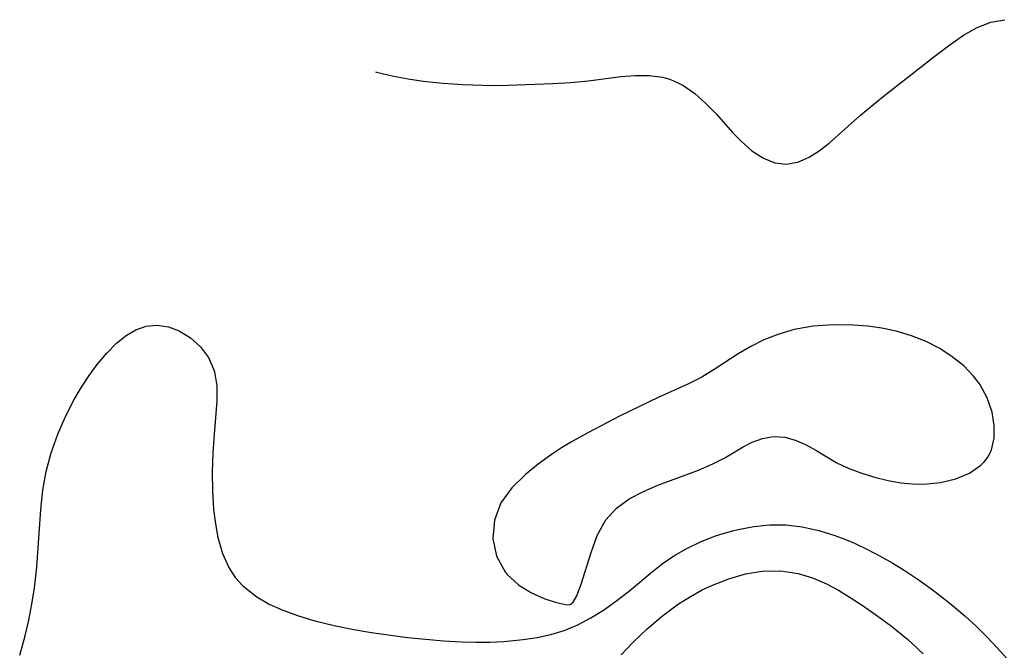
# Model space of a CAD drawing. Header units: metres. Extents: x 1073367 to 1082519, y 1569854 to 1574957.
# Tile 435 of 656: x 1077027 to 1077119, y 1574887 to 1574946. Entities that reach past the tile are written whole.
import ezdxf

# ---------------------------------------------------------------- set-up
doc = ezdxf.new("R2010")
doc.units = ezdxf.units.M
doc.layers.add('CGG_CurvaNivelLidar_v1', color=253, linetype='Continuous', lineweight=30)

msp = doc.modelspace()

# ---------------------------------------------------------------- linework, layer by layer
at = {"layer": 'CGG_CurvaNivelLidar_v1'}
for p, q in [((1077114.9761, 1574944.1375, 67.5), (1077116.2545, 1574944.8582, 67.5)), ((1077116.2545, 1574944.8582, 67.5), (1077117.5244, 1574945.3447, 67.5)), ((1077117.5244, 1574945.3447, 67.5), (1077118.8096, 1574945.579, 67.5)), ((1077113.7106, 1574943.2618, 67.5), (1077114.9761, 1574944.1375, 67.5)), ((1077112.3527, 1574942.2305, 67.5), (1077113.7106, 1574943.2618, 67.5)), ((1077107.5143, 1574938.453, 67.5), (1077112.3527, 1574942.2305, 67.5)), ((1077060.3398, 1574940.7376, 67.5), (1077060.4266, 1574940.7103, 67.5)), ((1077060.4266, 1574940.7103, 67.5), (1077062.0302, 1574940.3312, 67.5)), ((1077062.0302, 1574940.3312, 67.5), (1077063.3948, 1574940.0817, 67.5)), ((1077080.1314, 1574939.9188, 67.5), (1077083.1345, 1574940.2957, 67.5)), ((1077083.1345, 1574940.2957, 67.5), (1077084.4811, 1574940.3984, 67.5)), ((1077084.4811, 1574940.3984, 67.5), (1077085.7808, 1574940.394, 67.5)), ((1077085.7808, 1574940.394, 67.5), (1077087.0203, 1574940.2327, 67.5)), ((1077087.0203, 1574940.2327, 67.5), (1077087.6915, 1574940.0497, 67.5)), ((1077063.3948, 1574940.0817, 67.5), (1077064.7751, 1574939.8839, 67.5)), ((1077064.7751, 1574939.8839, 67.5), (1077066.5958, 1574939.6929, 67.5)), ((1077066.5958, 1574939.6929, 67.5), (1077068.423, 1574939.5661, 67.5)), ((1077068.423, 1574939.5661, 67.5), (1077071.2913, 1574939.4814, 67.5)), ((1077071.2913, 1574939.4814, 67.5), (1077072.7094, 1574939.4959, 67.5)), ((1077072.7094, 1574939.4959, 67.5), (1077076.8068, 1574939.6503, 67.5)), ((1077076.8068, 1574939.6503, 67.5), (1077078.4815, 1574939.7444, 67.5)), ((1077078.4815, 1574939.7444, 67.5), (1077080.1314, 1574939.9188, 67.5)), ((1077087.6915, 1574940.0497, 67.5), (1077088.888, 1574939.4996, 67.5)), ((1077088.888, 1574939.4996, 67.5), (1077090.0018, 1574938.7338, 67.5)), ((1077090.0018, 1574938.7338, 67.5), (1077091.0459, 1574937.8157, 67.5)), ((1077105.4206, 1574936.7313, 67.5), (1077107.5143, 1574938.453, 67.5)), ((1077091.0459, 1574937.8157, 67.5), (1077092.0297, 1574936.8012, 67.5)), ((1077092.0297, 1574936.8012, 67.5), (1077093.5209, 1574935.1197, 67.5)), ((1077102.5051, 1574934.1321, 67.5), (1077105.4206, 1574936.7313, 67.5)), ((1077093.5209, 1574935.1197, 67.5), (1077094.2741, 1574934.3263, 67.5)), ((1077094.2741, 1574934.3263, 67.5), (1077095.3004, 1574933.4205, 67.5)), ((1077101.5676, 1574933.4057, 67.5), (1077102.5051, 1574934.1321, 67.5)), ((1077095.3004, 1574933.4205, 67.5), (1077096.3851, 1574932.7161, 67.5)), ((1077100.6234, 1574932.8115, 67.5), (1077101.5676, 1574933.4057, 67.5)), ((1077096.3851, 1574932.7161, 67.5), (1077097.4339, 1574932.3055, 67.5)), ((1077097.4339, 1574932.3055, 67.5), (1077098.5086, 1574932.1771, 67.5)), ((1077098.5086, 1574932.1771, 67.5), (1077099.5696, 1574932.3613, 67.5)), ((1077099.5696, 1574932.3613, 67.5), (1077100.6234, 1574932.8115, 67.5)), ((1077037.1707, 1574916.256, 67), (1077038.091, 1574916.7935, 67)), ((1077038.091, 1574916.7935, 67), (1077039.0416, 1574917.1232, 67)), ((1077039.0416, 1574917.1232, 67), (1077040.0802, 1574917.2125, 67)), ((1077040.0802, 1574917.2125, 67), (1077041.1161, 1574917.0576, 67)), ((1077041.1161, 1574917.0576, 67), (1077042.1166, 1574916.6914, 67)), ((1077042.1166, 1574916.6914, 67), (1077043.1632, 1574916.0559, 67)), ((1077097.8097, 1574916.4006, 67.5), (1077096.4291, 1574915.8492, 67.5)), ((1077099.2512, 1574916.8187, 67.5), (1077097.8097, 1574916.4006, 67.5)), ((1077101.0153, 1574917.1167, 67.5), (1077099.2512, 1574916.8187, 67.5)), ((1077102.8296, 1574917.2448, 67.5), (1077101.0153, 1574917.1167, 67.5)), ((1077104.7364, 1574917.2339, 67.5), (1077102.8296, 1574917.2448, 67.5)), ((1077106.0725, 1574917.1281, 67.5), (1077104.7364, 1574917.2339, 67.5)), ((1077107.3998, 1574916.9374, 67.5), (1077106.0725, 1574917.1281, 67.5)), ((1077108.7073, 1574916.6592, 67.5), (1077107.3998, 1574916.9374, 67.5)), ((1077110.137, 1574916.2364, 67.5), (1077108.7073, 1574916.6592, 67.5)), ((1077035.3752, 1574914.6268, 67), (1077036.2859, 1574915.5478, 67)), ((1077036.2859, 1574915.5478, 67), (1077037.1707, 1574916.256, 67)), ((1077043.1632, 1574916.0559, 67), (1077044.082, 1574915.2234, 67)), ((1077096.4291, 1574915.8492, 67.5), (1077095.206, 1574915.2418, 67.5)), ((1077111.5084, 1574915.6941, 67.5), (1077110.137, 1574916.2364, 67.5)), ((1077112.7685, 1574915.0489, 67.5), (1077111.5084, 1574915.6941, 67.5)), ((1077034.5056, 1574913.5802, 67), (1077035.3752, 1574914.6268, 67)), ((1077044.082, 1574915.2234, 67), (1077044.8266, 1574914.2242, 67)), ((1077094.0419, 1574914.571, 67.5), (1077091.806, 1574913.0931, 67.5)), ((1077095.206, 1574915.2418, 67.5), (1077094.0419, 1574914.571, 67.5)), ((1077113.9376, 1574914.297, 67.5), (1077112.7685, 1574915.0489, 67.5)), ((1077044.8266, 1574914.2242, 67), (1077045.3408, 1574913.0756, 67)), ((1077114.9952, 1574913.4459, 67.5), (1077113.9376, 1574914.297, 67.5)), ((1077033.7561, 1574912.5586, 67), (1077034.5056, 1574913.5802, 67)), ((1077045.3408, 1574913.0756, 67), (1077045.3936, 1574912.8927, 67)), ((1077045.3936, 1574912.8927, 67), (1077045.5958, 1574911.5864, 67)), ((1077091.806, 1574913.0931, 67.5), (1077090.6682, 1574912.3835, 67.5)), ((1077115.9138, 1574912.498, 67.5), (1077114.9952, 1574913.4459, 67.5)), ((1077033.0411, 1574911.4742, 67), (1077033.7561, 1574912.5586, 67)), ((1077090.6682, 1574912.3835, 67.5), (1077089.3591, 1574911.7375, 67.5)), ((1077116.4881, 1574911.7311, 67.5), (1077115.9138, 1574912.498, 67.5)), ((1077032.3684, 1574910.3364, 67), (1077033.0411, 1574911.4742, 67)), ((1077045.5958, 1574911.5864, 67), (1077045.5979, 1574910.1745, 67)), ((1077089.3591, 1574911.7375, 67.5), (1077086.6055, 1574910.5188, 67.5)), ((1077117.1778, 1574910.4613, 67.5), (1077116.4881, 1574911.7311, 67.5)), ((1077031.55, 1574908.7463, 67), (1077032.3684, 1574910.3364, 67)), ((1077045.5979, 1574910.1745, 67), (1077045.3474, 1574907.116, 67)), ((1077086.6055, 1574910.5188, 67.5), (1077083.0826, 1574908.8023, 67.5)), ((1077117.63, 1574909.1389, 67.5), (1077117.1778, 1574910.4613, 67.5)), ((1077117.8343, 1574907.9123, 67.5), (1077117.63, 1574909.1389, 67.5)), ((1077030.8319, 1574907.0913, 67), (1077031.55, 1574908.7463, 67)), ((1077083.0826, 1574908.8023, 67.5), (1077080.0614, 1574907.2337, 67.5)), ((1077080.0614, 1574907.2337, 67.5), (1077078.5712, 1574906.3962, 67.5)), ((1077117.8217, 1574906.7329, 67.5), (1077117.8343, 1574907.9123, 67.5)), ((1077030.2286, 1574905.3844, 67), (1077030.8319, 1574907.0913, 67)), ((1077045.3474, 1574907.116, 67), (1077045.2364, 1574905.3615, 67)), ((1077078.5712, 1574906.3962, 67.5), (1077077.6199, 1574905.8216, 67.5)), ((1077094.493, 1574905.9359, 67.5), (1077095.3288, 1574906.375, 67.5)), ((1077095.3288, 1574906.375, 67.5), (1077096.3044, 1574906.7141, 67.5)), ((1077096.3044, 1574906.7141, 67.5), (1077097.3251, 1574906.8723, 67.5)), ((1077097.3251, 1574906.8723, 67.5), (1077098.3626, 1574906.8188, 67.5)), ((1077098.3626, 1574906.8188, 67.5), (1077099.3322, 1574906.5572, 67.5)), ((1077099.3322, 1574906.5572, 67.5), (1077100.2935, 1574906.1352, 67.5)), ((1077117.5701, 1574905.6492, 67.5), (1077117.8217, 1574906.7329, 67.5)), ((1077077.6199, 1574905.8216, 67.5), (1077076.6942, 1574905.2189, 67.5)), ((1077092.8027, 1574904.9038, 67.5), (1077094.493, 1574905.9359, 67.5)), ((1077100.2935, 1574906.1352, 67.5), (1077101.247, 1574905.6071, 67.5)), ((1077101.247, 1574905.6071, 67.5), (1077103.1481, 1574904.4828, 67.5)), ((1077117.3244, 1574905.1223, 67.5), (1077117.5701, 1574905.6492, 67.5)), ((1077029.7632, 1574903.6323, 67), (1077030.2286, 1574905.3844, 67)), ((1077045.2364, 1574905.3615, 67), (1077045.1871, 1574903.5714, 67)), ((1077076.6942, 1574905.2189, 67.5), (1077075.4558, 1574904.3209, 67.5)), ((1077091.6291, 1574904.3116, 67.5), (1077092.8027, 1574904.9038, 67.5)), ((1077103.1481, 1574904.4828, 67.5), (1077104.2596, 1574903.956, 67.5)), ((1077116.579, 1574904.2108, 67.5), (1077116.8967, 1574904.5254, 67.5)), ((1077116.8967, 1574904.5254, 67.5), (1077117.1701, 1574904.8746, 67.5)), ((1077117.1701, 1574904.8746, 67.5), (1077117.3244, 1574905.1223, 67.5)), ((1077029.4583, 1574901.8906, 67), (1077029.7632, 1574903.6323, 67)), ((1077045.1871, 1574903.5714, 67), (1077045.207, 1574901.8339, 67)), ((1077075.4558, 1574904.3209, 67.5), (1077074.2946, 1574903.366, 67.5)), ((1077086.584, 1574902.3591, 67.5), (1077090.3539, 1574903.7689, 67.5)), ((1077090.3539, 1574903.7689, 67.5), (1077091.6291, 1574904.3116, 67.5)), ((1077104.2596, 1574903.956, 67.5), (1077105.4495, 1574903.5001, 67.5)), ((1077115.5267, 1574903.4963, 67.5), (1077116.579, 1574904.2108, 67.5)), ((1077074.2946, 1574903.366, 67.5), (1077073.013, 1574902.1347, 67.5)), ((1077105.4495, 1574903.5001, 67.5), (1077106.6941, 1574903.1151, 67.5)), ((1077106.6941, 1574903.1151, 67.5), (1077107.9715, 1574902.8039, 67.5)), ((1077107.9715, 1574902.8039, 67.5), (1077109.1536, 1574902.593, 67.5)), ((1077112.8256, 1574902.614, 67.5), (1077114.2528, 1574902.9637, 67.5)), ((1077114.2528, 1574902.9637, 67.5), (1077115.5267, 1574903.4963, 67.5)), ((1077029.2611, 1574900.1219, 67), (1077029.4583, 1574901.8906, 67)), ((1077045.207, 1574901.8339, 67), (1077045.3114, 1574900.1157, 67)), ((1077073.013, 1574902.1347, 67.5), (1077071.9882, 1574900.7384, 67.5)), ((1077083.9233, 1574901.0972, 67.5), (1077085.2388, 1574901.7951, 67.5)), ((1077085.2388, 1574901.7951, 67.5), (1077086.584, 1574902.3591, 67.5)), ((1077109.1536, 1574902.593, 67.5), (1077110.2323, 1574902.482, 67.5)), ((1077110.2323, 1574902.482, 67.5), (1077111.3, 1574902.4622, 67.5)), ((1077111.3, 1574902.4622, 67.5), (1077112.8256, 1574902.614, 67.5)), ((1077082.7319, 1574900.228, 67.5), (1077083.9233, 1574901.0972, 67.5)), ((1077028.8729, 1574894.7565, 67), (1077029.2611, 1574900.1219, 67)), ((1077045.3114, 1574900.1157, 67), (1077045.469, 1574898.7919, 67)), ((1077071.9882, 1574900.7384, 67.5), (1077071.3983, 1574899.1331, 67.5)), ((1077081.7518, 1574899.1545, 67.5), (1077082.7319, 1574900.228, 67.5)), ((1077071.3983, 1574899.1331, 67.5), (1077071.264, 1574897.4319, 67.5)), ((1077080.9502, 1574897.7006, 67.5), (1077081.7518, 1574899.1545, 67.5)), ((1077045.469, 1574898.7919, 67), (1077045.7069, 1574897.5112, 67)), ((1077092.0373, 1574897.6959, 67), (1077093.5155, 1574898.1393, 67)), ((1077093.5155, 1574898.1393, 67), (1077094.04, 1574898.2657, 67)), ((1077094.04, 1574898.2657, 67), (1077095.5028, 1574898.5352, 67)), ((1077095.5028, 1574898.5352, 67), (1077096.9777, 1574898.6781, 67)), ((1077096.9777, 1574898.6781, 67), (1077098.4556, 1574898.6763, 67)), ((1077098.4556, 1574898.6763, 67), (1077099.9944, 1574898.5026, 67)), ((1077099.9944, 1574898.5026, 67), (1077101.521, 1574898.172, 67)), ((1077101.521, 1574898.172, 67), (1077103.0286, 1574897.7052, 67)), ((1077045.7069, 1574897.5112, 67), (1077046.1311, 1574896.0301, 67)), ((1077071.264, 1574897.4319, 67.5), (1077071.5963, 1574895.7795, 67.5)), ((1077080.3717, 1574896.1147, 67.5), (1077080.9502, 1574897.7006, 67.5)), ((1077090.5969, 1574897.136, 67), (1077092.0373, 1574897.6959, 67)), ((1077103.0286, 1574897.7052, 67), (1077103.9427, 1574897.3574, 67)), ((1077103.9427, 1574897.3574, 67), (1077104.848, 1574896.9705, 67)), ((1077088.0759, 1574895.7977, 67), (1077089.2066, 1574896.4612, 67)), ((1077089.2066, 1574896.4612, 67), (1077090.5969, 1574897.136, 67)), ((1077104.848, 1574896.9705, 67), (1077106.0471, 1574896.4024, 67)), ((1077106.0471, 1574896.4024, 67), (1077107.2316, 1574895.7859, 67)), ((1077046.1311, 1574896.0301, 67), (1077046.7444, 1574894.6739, 67)), ((1077071.5963, 1574895.7795, 67.5), (1077072.3953, 1574894.3123, 67.5)), ((1077079.4559, 1574893.1788, 67.5), (1077080.3717, 1574896.1147, 67.5)), ((1077086.9952, 1574895.0568, 67), (1077088.0759, 1574895.7977, 67)), ((1077107.2316, 1574895.7859, 67), (1077108.4, 1574895.1276, 67)), ((1077028.6571, 1574892.834, 67), (1077028.8729, 1574894.7565, 67)), ((1077046.7444, 1574894.6739, 67), (1077047.3225, 1574893.8053, 67)), ((1077086.0564, 1574894.3269, 67), (1077086.9952, 1574895.0568, 67)), ((1077096.2683, 1574894.3871, 66.5), (1077098.008, 1574894.4178, 66.5)), ((1077098.008, 1574894.4178, 66.5), (1077099.6182, 1574894.1676, 66.5)), ((1077108.4, 1574895.1276, 67), (1077109.459, 1574894.4856, 67)), ((1077109.459, 1574894.4856, 67), (1077110.8505, 1574893.5603, 67)), ((1077047.3225, 1574893.8053, 67), (1077048.0164, 1574893.0284, 67)), ((1077072.3953, 1574894.3123, 67.5), (1077072.589, 1574894.0754, 67.5)), ((1077072.589, 1574894.0754, 67.5), (1077073.6373, 1574893.1209, 67.5)), ((1077083.9649, 1574892.6006, 67), (1077086.0564, 1574894.3269, 67)), ((1077091.6438, 1574893.0908, 66.5), (1077093.1613, 1574893.6881, 66.5)), ((1077093.1613, 1574893.6881, 66.5), (1077094.7079, 1574894.1284, 66.5)), ((1077094.7079, 1574894.1284, 66.5), (1077096.2683, 1574894.3871, 66.5)), ((1077099.6182, 1574894.1676, 66.5), (1077100.9429, 1574893.7627, 66.5)), ((1077100.9429, 1574893.7627, 66.5), (1077102.2363, 1574893.2094, 66.5)), ((1077110.8505, 1574893.5603, 67), (1077112.3089, 1574892.5074, 67)), ((1077028.425, 1574891.3348, 67), (1077028.6571, 1574892.834, 67)), ((1077048.0164, 1574893.0284, 67), (1077049.3208, 1574891.9966, 67)), ((1077073.6373, 1574893.1209, 67.5), (1077074.8439, 1574892.3751, 67.5)), ((1077079.0455, 1574892.1079, 67.5), (1077079.4559, 1574893.1788, 67.5)), ((1077082.7689, 1574891.6601, 67), (1077083.9649, 1574892.6006, 67)), ((1077089.6724, 1574892.0724, 66.5), (1077090.6472, 1574892.6089, 66.5)), ((1077090.6472, 1574892.6089, 66.5), (1077091.6438, 1574893.0908, 66.5)), ((1077102.2363, 1574893.2094, 66.5), (1077103.357, 1574892.6163, 66.5)), ((1077103.357, 1574892.6163, 66.5), (1077104.4602, 1574891.9508, 66.5)), ((1077049.3208, 1574891.9966, 67), (1077050.4783, 1574891.334, 67)), ((1077074.8439, 1574892.3751, 67.5), (1077076.0674, 1574891.8274, 67.5)), ((1077076.0674, 1574891.8274, 67.5), (1077077.1694, 1574891.469, 67.5)), ((1077078.7195, 1574891.4931, 67.5), (1077079.0455, 1574892.1079, 67.5)), ((1077088.5111, 1574891.348, 66.5), (1077089.6724, 1574892.0724, 66.5)), ((1077104.4602, 1574891.9508, 66.5), (1077105.5542, 1574891.235, 66.5)), ((1077112.3089, 1574892.5074, 67), (1077113.7299, 1574891.3993, 67)), ((1077028.1394, 1574889.8495, 67), (1077028.425, 1574891.3348, 67)), ((1077050.4783, 1574891.334, 67), (1077051.7317, 1574890.7674, 67)), ((1077051.7317, 1574890.7674, 67), (1077053.1899, 1574890.2339, 67)), ((1077077.1694, 1574891.469, 67.5), (1077078.0129, 1574891.2926, 67.5)), ((1077078.0129, 1574891.2926, 67.5), (1077078.3506, 1574891.2722, 67.5)), ((1077078.3506, 1574891.2722, 67.5), (1077078.5, 1574891.3235, 67.5)), ((1077078.5, 1574891.3235, 67.5), (1077078.7195, 1574891.4931, 67.5)), ((1077080.362, 1574890.0475, 67), (1077081.5349, 1574890.7774, 67)), ((1077081.5349, 1574890.7774, 67), (1077082.7689, 1574891.6601, 67)), ((1077087.0116, 1574890.2451, 66.5), (1077088.5111, 1574891.348, 66.5)), ((1077105.5542, 1574891.235, 66.5), (1077106.9286, 1574890.2838, 66.5)), ((1077113.7299, 1574891.3993, 67), (1077115.1038, 1574890.2344, 67)), ((1077027.7989, 1574888.3823, 67), (1077028.1394, 1574889.8495, 67)), ((1077053.1899, 1574890.2339, 67), (1077054.7154, 1574889.7762, 67)), ((1077079.1446, 1574889.4105, 67), (1077080.362, 1574890.0475, 67)), ((1077085.5992, 1574889.0422, 66.5), (1077087.0116, 1574890.2451, 66.5)), ((1077106.9286, 1574890.2838, 66.5), (1077108.286, 1574889.2798, 66.5)), ((1077115.1038, 1574890.2344, 67), (1077116.1404, 1574889.28, 67)), ((1077054.7154, 1574889.7762, 67), (1077056.5022, 1574889.3354, 67)), ((1077056.5022, 1574889.3354, 67), (1077058.3342, 1574888.9631, 67)), ((1077058.3342, 1574888.9631, 67), (1077059.981, 1574888.683, 67)), ((1077077.8805, 1574888.8859, 67), (1077079.1446, 1574889.4105, 67)), ((1077084.2736, 1574887.7807, 66.5), (1077085.5992, 1574889.0422, 66.5)), ((1077108.286, 1574889.2798, 66.5), (1077109.7685, 1574888.0815, 66.5)), ((1077116.1404, 1574889.28, 67), (1077117.1417, 1574888.2932, 67)), ((1077027.2933, 1574886.5885, 67), (1077027.7989, 1574888.3823, 67)), ((1077059.981, 1574888.683, 67), (1077063.3147, 1574888.2362, 67)), ((1077063.3147, 1574888.2362, 67), (1077066.6768, 1574887.9286, 67)), ((1077072.2759, 1574887.8593, 67), (1077074.0722, 1574888.0276, 67)), ((1077074.0722, 1574888.0276, 67), (1077075.3735, 1574888.2283, 67)), ((1077075.3735, 1574888.2283, 67), (1077076.6452, 1574888.508, 67)), ((1077076.6452, 1574888.508, 67), (1077077.8805, 1574888.8859, 67)), ((1077109.7685, 1574888.0815, 66.5), (1077111.2379, 1574886.7028, 66.5)), ((1077117.1417, 1574888.2932, 67), (1077118.1075, 1574887.279, 67)), ((1077066.6768, 1574887.9286, 67), (1077068.345, 1574887.8374, 67)), ((1077068.345, 1574887.8374, 67), (1077069.6656, 1574887.8022, 67)), ((1077069.6656, 1574887.8022, 67), (1077070.9769, 1574887.8069, 67)), ((1077070.9769, 1574887.8069, 67), (1077072.2759, 1574887.8593, 67)), ((1077083.1601, 1574886.6091, 66.5), (1077084.2736, 1574887.7807, 66.5)), ((1077118.1075, 1574887.279, 67), (1077119.0262, 1574886.2488, 67))]:
    msp.add_line(p, q, dxfattribs=at)

doc.saveas('drawing.dxf')
